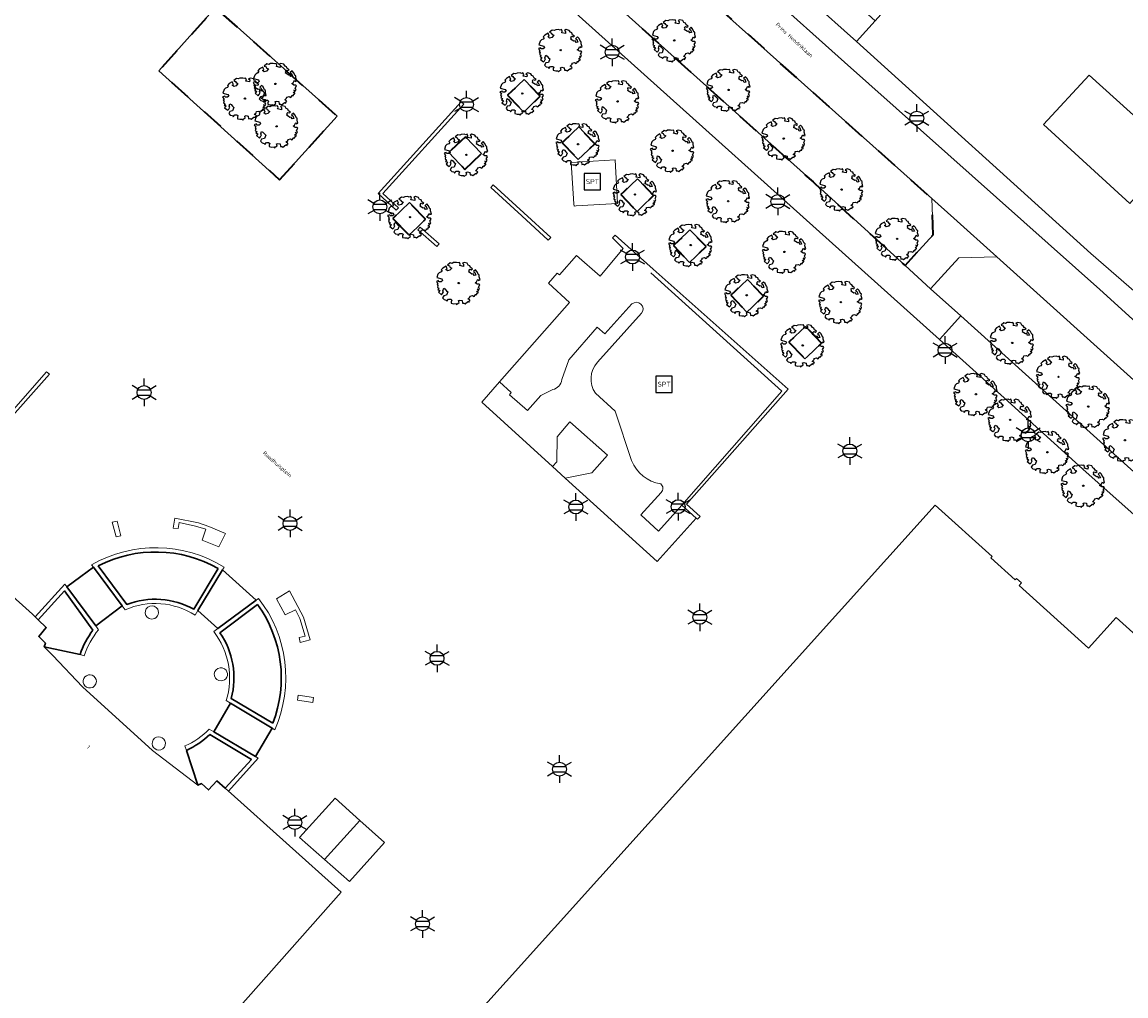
# Model space of a CAD drawing. Extents: x 105780 to 185197, y 477999 to 525027.
# Tile 395 of 562: x 107845 to 107946, y 479484 to 479573. Entities that reach past the tile are written whole.
import ezdxf
from ezdxf.enums import TextEntityAlignment as Align

# ---------------------------------------------------------------- set-up
doc = ezdxf.new("R2010")
doc.units = 0
doc.linetypes.add('XX-HIDDEN', pattern=[4, 2, -2])
for name, color, linetype, lineweight in [('B-GV-GR-BOOM-S', 252, 'Continuous', 25), ('B-GV-GR-MATERIAALGRENS-G', 252, 'XX-HIDDEN', 35), ('B-RO-IE-MEUBILAIR_WEGMEUBILAIR-S', 252, 'Continuous', 25), ('B-RO-IE-TERREINAFSCHEIDING_KUNSTMATIG_HEKWERK-G', 252, 'IE-TERREINAFSCHEIDING-KUNSTMATIG', 18), ('B-RO-IE-TERREINAFSCHEIDING_KUNSTMATIG_SCHUTTING-G', 252, 'IE-TERREINAFSCHEIDING-KUNSTMATIG-DICHT', 18), ('B-WE-GW-WATERGANG_SLOOT_INSTEEK-G', 252, 'Continuous', 30), ('B-XX-KG-KADASTRAAL_BEBOUWING-G', 252, 'Continuous', 20), ('B1-WE-KW-KUNSTWERK_DEK-BRUG', 252, 'Continuous', 18), ('B1-WE-OG-BEBOUWING-T18', 7, 'Continuous', 18), ('B1-WE-OG-TERREIN_ERF-GV', 252, 'Continuous', 18), ('B1-WE-OG-TOPOGRAFIE-T18', 10, 'Continuous', 18), ('B1-WE-VH-VERHARDING_BEDRIJFSVLOERPLAAT-GV', 252, 'Continuous', 18), ('B1-WE-VH-VERHARDING_BETONSTRAATSTEEN-GV', 252, 'Continuous', 18), ('B1-WE-VH-VERHARDING_GESLOTEN-GV', 252, 'Continuous', 18), ('B1-WE-VH-VERHARDING_SIERBESTRATING-GV', 252, 'Continuous', 18), ('B1-WE-VH-VERHARDING_STRAATBAKSTEEN-GV', 252, 'Continuous', 18), ('B1-WE-VH-VERHARDING_TEGEL-GV', 252, 'Continuous', 18)]:
    doc.layers.add(name, color=color, linetype=linetype, lineweight=lineweight)
doc.styles.add('NLCS-ISO', font='NLCS-ISO.ttf')
doc.styles.add('NLCS-ISO-M200-T18', font='NLCS-ISO.ttf', dxfattribs={"height": 0.36})
doc.linetypes.add('IE-TERREINAFSCHEIDING-KUNSTMATIG', pattern='A,4,[82,NLCS.SHX,S=0.75,R=90,X=0,Y=0],4,-2', length=10)
doc.linetypes.add('IE-TERREINAFSCHEIDING-KUNSTMATIG-DICHT', pattern='A,8,-1,[82,NLCS.SHX,S=0.75,R=90,X=0,Y=0],-1', length=10)

# ---------------------------------------------------------------- blocks, each defined once
blk = doc.blocks.new('B-SIE-WEG_LICHTMAST-SO')
at = {"ltscale": 0.1}
for p, q in [((0, 1.27), (0, 2.53)), ((-1.1, 0.63), (-2.19, 1.27)), ((1.1, 0.63), (2.19, 1.27)), ((-1.1, -0.63), (-2.19, -1.27)), ((0, -1.27), (0, -2.53)), ((1.1, -0.63), (2.19, -1.27))]:
    blk.add_line(p, q, dxfattribs=at)
at = {"flags": 128}
for points in [[(-1.16, 0.5), (1.16, 0.5)], [(-1.16, -0.5), (1.16, -0.5)]]:
    blk.add_lwpolyline(points, dxfattribs=at)
at = {"ltscale": 0.1}
blk.add_circle((0, 0), 1.27, dxfattribs=at)
at = {"style": 'NLCS-ISO'}
blk.add_attdef('TYPE', text='', height=1.8, dxfattribs=at).set_placement((0, 2.53), align=Align.BOTTOM_CENTER)
blk = doc.blocks.new('SIE-WEG_SPEELTOESTEL-SO')
at = {"flags": 128}
blk.add_lwpolyline([(-0.75, -0.75), (0.75, -0.75), (0.75, 0.75), (-0.75, 0.75)], close=True, dxfattribs=at)
at = {"style": 'NLCS-ISO'}
blk.add_text('SPT', height=0.45, dxfattribs=at).set_placement((0, 0), align=Align.MIDDLE_CENTER)
blk = doc.blocks.new('B-SGR-BOOM_06')
at = {"linetype": 'Continuous', "flags": 128}
blk.add_lwpolyline([(1.08, 1.41), (1.01, 1.58), (0.88, 1.63), (0.78, 1.81), (0.51, 1.88), (0.34, 1.81), (0.44, 1.71), (0.43, 1.52), (0.09, 1.59), (0.14, 1.73), (0.07, 1.88), (-0.06, 1.84), (-0.19, 1.88), (-0.46, 1.86), (-0.6, 1.79), (-0.78, 1.83), (-1.02, 1.64), (-0.85, 1.56), (-0.8, 1.46), (-0.63, 1.37), (-0.8, 1.16), (-1.02, 1.11), (-1.17, 1.24), (-1.05, 1.29), (-1.15, 1.54), (-1.45, 1.37), (-1.6, 1.21), (-1.52, 1.14), (-1.6, 1.01), (-1.77, 0.94), (-1.89, 0.82), (-2, 0.49), (-1.55, 0.37), (-1.48, 0.22), (-1.6, 0.12), (-1.8, 0.12), (-1.84, 0.22), (-2.04, 0.15), (-1.9, -0.07), (-1.97, -0.15), (-1.89, -0.22), (-1.95, -0.4), (-1.81, -0.47), (-1.89, -0.62), (-1.77, -0.64), (-1.72, -0.68), (-1.85, -0.84), (-1.57, -1.07), (-1.47, -0.97), (-1.38, -0.79), (-1.45, -0.7), (-1.37, -0.47), (-1.25, -0.54), (-1.12, -0.7), (-1, -0.8), (-1.12, -1.12), (-1.37, -1.17), (-1.47, -1.36), (-1.33, -1.51), (-1.13, -1.56), (-1.11, -1.61), (-1.08, -1.66), (-0.93, -1.49), (-0.73, -1.49), (-0.63, -1.56), (-0.68, -1.71), (-0.68, -1.84), (-0.46, -1.89), (-0.24, -1.88), (-0.19, -1.98), (-0.09, -1.86), (0.04, -1.79), (-0.02, -1.6), (0.11, -1.56), (0.31, -1.61), (0.34, -1.84), (0.46, -1.83), (0.58, -1.89), (0.83, -1.69), (0.95, -1.74), (0.93, -1.66), (1.06, -1.59), (0.96, -1.49), (0.85, -1.46), (1.03, -1.29), (1.05, -1.19), (1.26, -1.14), (1.42, -1.22), (1.51, -1.12), (1.51, -1.05), (1.65, -1.05), (1.65, -0.95), (1.78, -0.91), (1.78, -0.82), (1.63, -0.82), (1.82, -0.64), (1.7, -0.57), (1.85, -0.62), (1.9, -0.5), (1.82, -0.37), (1.93, -0.18), (1.87, -0.1), (1.7, -0.1), (1.5, 0.03), (1.63, 0.12), (1.75, 0.34), (1.82, 0.24), (1.95, 0.29), (1.87, 0.57), (1.88, 0.75), (1.8, 0.79), (1.67, 1.06), (1.53, 1.21), (1.35, 1.04), (1.47, 0.97), (1.57, 0.72), (1.41, 0.69), (1.33, 0.85), (1.2, 0.82), (1.06, 0.92), (0.9, 1.01), (0.98, 1.07), (0.93, 1.17), (1.01, 1.27), (1.15, 1.22), (1.26, 1.29)], close=True, dxfattribs=at)
blk.add_circle((0, 0), 0.06)
at = {"style": 'NLCS-ISO'}
blk.add_attdef('SOORT', text='', height=0.3, dxfattribs=at).set_placement((0, -0.36), align=Align.TOP_CENTER)

msp = doc.modelspace()

# ---------------------------------------------------------------- linework, layer by layer
at = {"layer": 'B-GV-GR-MATERIAALGRENS-G', "flags": 128}
for points in [[(107906.907, 479575.677), (107904.027, 479575.519), (107889.568, 479588.52), (107885.578, 479592.107), (107885.365, 479595.001), (107881.382, 479590.466), (107917.355, 479558.143), (107925.756, 479550.503), (107928.328, 479553.327), (107928.206, 479556.627)], [(107868.632, 479558.351), (107873.872, 479564.147), (107862.786, 479574.073), (107857.611, 479568.302)], [(107889.831, 479566.429), (107889.454, 479566.068), (107890.924, 479564.534), (107891.416, 479565.006), (107892.433, 479565.981), (107890.963, 479567.514)], [(107894.745, 479562.015), (107894.439, 479561.722), (107895.909, 479560.188), (107896.33, 479560.592), (107897.418, 479561.635), (107895.948, 479563.168)], [(107885.555, 479559.293), (107887.064, 479560.74), (107885.594, 479562.273), (107884.085, 479560.827)], [(107900.065, 479557.238), (107899.808, 479556.992), (107900.903, 479555.849), (107901.278, 479555.458), (107901.65, 479555.814), (107902.787, 479556.905), (107901.317, 479558.438)], [(107878.972, 479554.819), (107880.442, 479553.285), (107881.219, 479554.029), (107881.951, 479554.732), (107880.481, 479556.265)], [(107905.052, 479552.759), (107904.601, 479552.327), (107906.071, 479550.793), (107906.636, 479551.335), (107907.58, 479552.24), (107906.11, 479553.773)], [(107910.201, 479548.133), (107909.842, 479547.789), (107911.312, 479546.255), (107911.786, 479546.71), (107912.821, 479547.702), (107911.351, 479549.235)], [(107915.246, 479543.602), (107915.147, 479543.507), (107916.617, 479541.973), (107916.831, 479542.179), (107918.126, 479543.42), (107916.656, 479544.953)]]:
    msp.add_lwpolyline(points, close=True, dxfattribs=at)
at = {"layer": 'B-RO-IE-TERREINAFSCHEIDING_KUNSTMATIG_HEKWERK-G', "flags": 128}
msp.add_lwpolyline([(107905.36, 479528.615), (107914.516, 479539.039), (107902.547, 479549.837)], dxfattribs=at)
at = {"layer": 'B-RO-IE-TERREINAFSCHEIDING_KUNSTMATIG_SCHUTTING-G', "flags": 128}
for points in [[(107885.224, 479565.46), (107877.625, 479557.084), (107879.264, 479555.562), (107879.475, 479555.789), (107878.061, 479557.103), (107885.453, 479565.251)], [(107890.75, 479555.06), (107893.171, 479552.832), (107893.387, 479553.068), (107890.948, 479555.313), (107888.146, 479557.891), (107887.93, 479557.655)], [(107882.996, 479552.242), (107883.208, 479552.482), (107881.479, 479554.007), (107881.267, 479553.767)], [(107847.614, 479540.588), (107847.345, 479540.797), (107843.025, 479535.909), (107843.258, 479535.69)], [(107854.139, 479525.81), (107853.798, 479527.143), (107853.348, 479527.06), (107853.686, 479525.712)], [(107863.698, 479526.037), (107862.162, 479526.678), (107861.219, 479527.019), (107859.048, 479527.441), (107858.9, 479526.517), (107859.364, 479526.474), (107859.45, 479527.041), (107860.949, 479526.712), (107861.903, 479526.435), (107861.557, 479525.412), (107863.091, 479524.801)], [(107871.424, 479516.309), (107870.8, 479518.387), (107869.544, 479520.778), (107868.358, 479520.047), (107869.137, 479518.599), (107870.078, 479519.047), (107870.463, 479518.251), (107870.968, 479516.65), (107870.417, 479516.532), (107870.513, 479516.083)], [(107871.719, 479511.045), (107870.335, 479511.258), (107870.266, 479510.813), (107871.65, 479510.6)]]:
    msp.add_lwpolyline(points, close=True, dxfattribs=at)
at = {"layer": 'B-WE-GW-WATERGANG_SLOOT_INSTEEK-G', "flags": 128}
for points in [[(107863.006, 479522.823, 0.2547664), (107852.058, 479523.067)], [(107854.666, 479519.542, -0.2211233), (107860.783, 479519.111)], [(107868.009, 479508.7, 0.2539292), (107866.624, 479519.537)], [(107850.408, 479514.968, -0.0841017), (107851.581, 479517.2)], [(107863.172, 479516.97, -0.2188268), (107864.213, 479510.963)], [(107862.256, 479507.656, -0.0753733), (107860.114, 479506.219)]]:
    msp.add_lwpolyline(points, format="xyb", dxfattribs=at)
for points in [[(107851.616, 479522.956), (107850.463, 479522.103), (107849.19, 479521.161), (107851.828, 479517.601), (107854.251, 479519.41)], [(107866.476, 479519.938), (107863.402, 479522.71), (107861.173, 479518.986), (107862.994, 479517.345)], [(107864.154, 479510.517), (107862.616, 479507.916), (107866.411, 479505.652), (107867.952, 479508.247)]]:
    msp.add_lwpolyline(points, close=True, dxfattribs=at)
for points in [[(107852.058, 479523.067), (107854.666, 479519.542)], [(107860.783, 479519.111), (107863.006, 479522.823)], [(107848.98, 479520.787), (107846.587, 479518.13), (107847.319, 479517.435), (107846.622, 479516.622), (107847.231, 479516.02), (107847.135, 479515.672), (107850.408, 479514.968)], [(107851.581, 479517.2), (107848.98, 479520.787)], [(107866.624, 479519.537), (107863.172, 479516.97)], [(107864.213, 479510.963), (107868.009, 479508.7)], [(107866.064, 479505.384), (107862.256, 479507.656)], [(107860.114, 479506.219), (107861.159, 479503.045), (107861.497, 479503.177), (107862.145, 479502.604), (107862.88, 479503.426), (107863.66, 479502.751), (107866.064, 479505.384)]]:
    msp.add_lwpolyline(points, dxfattribs=at)
at = {"layer": 'B-XX-KG-KADASTRAAL_BEBOUWING-G', "flags": 128}
msp.add_lwpolyline([(107950.377, 479560.862), (107942.565, 479567.903), (107938.406, 479563.393), (107946.303, 479556.178)], close=True, dxfattribs=at)
for points in [[(107969.592, 479480.736), (107977.307, 479489.304), (107945.041, 479518.359), (107942.521, 479515.561), (107936.175, 479521.275), (107936.39, 479521.514), (107935.945, 479521.914), (107935.826, 479521.782), (107933.593, 479523.793), (107933.711, 479523.923), (107928.496, 479528.619), (107884.906, 479480.211)], [(107861.994, 479479.4), (107874.243, 479493.248), (107864.217, 479502.27), (107863.963, 479502.49), (107863.66, 479502.751), (107862.88, 479503.426), (107862.145, 479502.604), (107861.497, 479503.177), (107861.159, 479503.045), (107860.123, 479503.839), (107857.032, 479506.206), (107850.625, 479512.025), (107847.903, 479514.87), (107847.135, 479515.672), (107847.231, 479516.02), (107846.622, 479516.622), (107847.319, 479517.435), (107846.587, 479518.13), (107846.291, 479518.411), (107846.044, 479518.646), (107836.1, 479527.576)]]:
    msp.add_lwpolyline(points, dxfattribs=at)
for points in [[(107857.491, 479519.11, 1.6887871), (107856.915, 479518.217)], [(107856.915, 479518.217, 0.5922085), (107857.491, 479519.11)], [(107863.735, 479513.542, 1.6080469), (107863.281, 479512.557)], [(107851.893, 479512.507, 2.5941437), (107851.341, 479511.915)], [(107863.281, 479512.557, 0.6216048), (107863.735, 479513.542)], [(107851.341, 479511.915, 0.3846343), (107851.893, 479512.507)], [(107858.2, 479506.906, 2.8279589), (107857.782, 479506.267)], [(107857.782, 479506.267, 0.3530776), (107858.2, 479506.906)]]:
    msp.add_lwpolyline(points, format="xyb", dxfattribs=at)
at = {"layer": 'B1-WE-KW-KUNSTWERK_DEK-BRUG', "flags": 128}
for points in [[(107851.616, 479522.956), (107849.19, 479521.161), (107851.828, 479517.601), (107854.251, 479519.41)], [(107863.402, 479522.71), (107861.173, 479518.986), (107862.994, 479517.345), (107866.476, 479519.938)], [(107864.154, 479510.517), (107862.616, 479507.916), (107866.411, 479505.652), (107867.952, 479508.247)]]:
    msp.add_lwpolyline(points, close=True, dxfattribs=at)
at = {"layer": 'B1-WE-OG-TERREIN_ERF-GV', "flags": 128}
msp.add_lwpolyline([(107947.394, 479599.777), (107945.783, 479597.998), (107944.105, 479596.145), (107942.494, 479594.367), (107940.883, 479592.588), (107939.271, 479590.809), (107937.66, 479589.03), (107936.049, 479587.251), (107934.438, 479585.472), (107932.76, 479583.619), (107931.149, 479581.84), (107929.538, 479580.061), (107927.927, 479578.282), (107926.248, 479576.429), (107924.766, 479574.793), (107924.637, 479574.65), (107923.026, 479572.871), (107921.307, 479570.973), (107942.739, 479551.62), (107953.141, 479542.577)], dxfattribs=at)
msp.add_lwpolyline([(107950.377, 479560.862), (107946.303, 479556.178), (107938.406, 479563.393), (107942.565, 479567.903)], close=True, dxfattribs=at)
at = {"layer": 'B1-WE-VH-VERHARDING_BEDRIJFSVLOERPLAAT-GV', "flags": 128}
for points in [[(107918.83, 479576.713), (107917.09, 479574.781), (107921.307, 479570.973), (107923.026, 479572.871)], [(107899.264, 479560.179), (107895.274, 479559.932), (107895.508, 479556.152), (107895.521, 479555.945), (107895.728, 479555.958), (107899.496, 479556.188)]]:
    msp.add_lwpolyline(points, close=True, dxfattribs=at)
at = {"layer": 'B1-WE-VH-VERHARDING_BEDRIJFSVLOERPLAAT-GV'}
for points in [[(107863.552, 479522.961, 0.2744349), (107851.452, 479523.177)], [(107852.058, 479523.067, -0.2547664), (107863.006, 479522.823)], [(107860.783, 479519.111, 0.2211233), (107854.666, 479519.542)], [(107868.185, 479508.108, 0.2784175), (107866.693, 479520.1)], [(107854.518, 479519.051, -0.2525642), (107860.918, 479518.56)], [(107866.624, 479519.537, -0.2539292), (107868.009, 479508.7)], [(107851.581, 479517.2, 0.0841017), (107850.408, 479514.968)], [(107850.785, 479514.867, -0.0978368), (107852.098, 479517.237)], [(107862.616, 479517.064, -0.2454098), (107863.745, 479510.762)], [(107864.213, 479510.963, 0.2188268), (107863.172, 479516.97)], [(107862.197, 479508.166, -0.1039099), (107859.957, 479506.619)], [(107860.114, 479506.219, 0.0753733), (107862.256, 479507.656)]]:
    msp.add_lwpolyline(points, format="xyb", dxfattribs=at)
at = {"layer": 'B1-WE-VH-VERHARDING_BEDRIJFSVLOERPLAAT-GV', "flags": 128}
for points in [[(107851.452, 479523.177), (107851.616, 479522.956), (107854.251, 479519.41), (107854.518, 479519.051)], [(107854.666, 479519.542), (107852.058, 479523.067)], [(107863.006, 479522.823), (107860.783, 479519.111)], [(107863.402, 479522.71), (107863.552, 479522.961)], [(107860.918, 479518.56), (107861.173, 479518.986), (107863.402, 479522.71)], [(107852.098, 479517.237), (107851.828, 479517.601), (107849.19, 479521.161), (107849.007, 479521.408), (107846.291, 479518.411), (107846.587, 479518.13), (107848.98, 479520.787)], [(107848.98, 479520.787), (107851.581, 479517.2)], [(107866.476, 479519.938), (107862.994, 479517.345), (107862.616, 479517.064)], [(107866.693, 479520.1), (107866.476, 479519.938)], [(107863.172, 479516.97), (107866.624, 479519.537)], [(107850.408, 479514.968), (107850.785, 479514.867)], [(107863.745, 479510.762), (107864.154, 479510.517), (107867.952, 479508.247), (107868.185, 479508.108)], [(107868.009, 479508.7), (107864.213, 479510.963)], [(107862.616, 479507.916), (107862.197, 479508.166)], [(107862.256, 479507.656), (107866.064, 479505.384), (107863.66, 479502.751), (107863.963, 479502.49), (107866.683, 479505.49), (107866.411, 479505.652), (107862.616, 479507.916)], [(107859.957, 479506.619), (107860.114, 479506.219)]]:
    msp.add_lwpolyline(points, dxfattribs=at)
at = {"layer": 'B1-WE-VH-VERHARDING_BETONSTRAATSTEEN-GV', "flags": 128}
for points in [[(107943.539, 479548.32), (107920.237, 479569.095), (107891.369, 479594.94), (107883.913, 479601.541), (107881.275, 479598.642), (107885.365, 479595.001), (107890.916, 479590.022), (107906.907, 479575.677), (107928.206, 479556.627), (107930.215, 479554.83), (107934.133, 479551.303), (107947.559, 479539.217), (107949.745, 479537.249), (107952.463, 479540.234), (107952.197, 479540.45)], [(107930.215, 479554.83), (107928.206, 479556.627), (107928.328, 479553.327), (107925.756, 479550.503), (107928.089, 479548.381), (107930.661, 479551.205), (107934.133, 479551.303)], [(107851.616, 479522.956), (107849.19, 479521.161), (107851.828, 479517.601), (107854.251, 479519.41)], [(107866.476, 479519.938), (107863.402, 479522.71), (107861.173, 479518.986), (107862.994, 479517.345)], [(107864.154, 479510.517), (107862.616, 479507.916), (107866.411, 479505.652), (107867.952, 479508.247)], [(107875.966, 479499.808), (107873.693, 479501.842), (107870.459, 479498.262), (107872.72, 479496.254)], [(107878.22, 479497.792), (107875.966, 479499.808), (107872.72, 479496.254), (107875.002, 479494.229)]]:
    msp.add_lwpolyline(points, close=True, dxfattribs=at)
at = {"layer": 'B1-WE-VH-VERHARDING_GESLOTEN-GV', "flags": 128}
for points in [[(107899.029, 479553.04), (107900.014, 479552.081), (107897.903, 479549.55), (107895.754, 479551.437), (107894.179, 479549.651), (107893.967, 479549.799), (107893.193, 479548.911), (107895.092, 479547.144), (107888.713, 479539.871), (107889.784, 479538.902), (107889.64, 479538.71), (107891.275, 479537.275), (107892.495, 479538.634), (107893.579, 479539.175)], [(107903.479, 479529.778), (107901.632, 479527.747), (107903.249, 479526.245), (107905.36, 479528.615), (107906.683, 479527.442), (107906.803, 479527.336), (107907.041, 479527.581), (107905.795, 479528.698), (107915.077, 479539.225), (107902.741, 479550.193), (107899.279, 479553.271), (107899.029, 479553.04)], [(107894.412, 479540.084), (107895.035, 479541.881), (107897.643, 479544.866), (107898.349, 479544.259), (107900.808, 479547.002)], [(107900.808, 479547.002), (107898.349, 479544.259), (107897.643, 479544.866), (107895.035, 479541.881), (107894.412, 479540.084)], [(107901.696, 479546.16), (107897.653, 479541.671)], [(107897.653, 479541.671), (107901.696, 479546.16)], [(107893.579, 479539.175), (107892.495, 479538.634), (107891.275, 479537.275), (107889.64, 479538.71), (107889.784, 479538.902), (107888.713, 479539.871), (107887.096, 479538.027), (107893.562, 479532.15), (107893.952, 479532.562), (107893.972, 479534.865), (107895.147, 479536.227), (107898.566, 479533.174), (107897.159, 479531.559), (107894.723, 479531.089), (107903.106, 479523.46), (107906.683, 479527.442), (107905.36, 479528.615), (107903.249, 479526.245), (107901.632, 479527.747), (107903.479, 479529.778)], [(107897.476, 479538.839), (107899.278, 479537.191), (107900.784, 479532.69)], [(107900.784, 479532.69), (107899.278, 479537.191), (107897.476, 479538.839)]]:
    msp.add_lwpolyline(points, dxfattribs=at)
at = {"layer": 'B1-WE-VH-VERHARDING_GESLOTEN-GV'}
for points in [[(107900.808, 479547.002, -0.9098289), (107901.696, 479546.16)], [(107901.696, 479546.16, 0.9098289), (107900.808, 479547.002)], [(107897.653, 479541.671, 0.3450065), (107897.476, 479538.839)], [(107897.476, 479538.839, -0.3450065), (107897.653, 479541.671)], [(107893.579, 479539.175, 0.3157292), (107894.412, 479540.084)], [(107894.412, 479540.084, -0.3157292), (107893.579, 479539.175)], [(107900.784, 479532.69, 0.2628264), (107903.436, 479530.567)], [(107903.436, 479530.567, -0.2628264), (107900.784, 479532.69)], [(107903.436, 479530.567, -0.4524402), (107903.479, 479529.778)], [(107903.479, 479529.778, 0.4524402), (107903.436, 479530.567)]]:
    msp.add_lwpolyline(points, format="xyb", dxfattribs=at)
at = {"layer": 'B1-WE-VH-VERHARDING_GESLOTEN-GV', "flags": 128}
msp.add_lwpolyline([(107893.562, 479532.15), (107894.723, 479531.089), (107897.159, 479531.559), (107898.566, 479533.174), (107895.147, 479536.227), (107893.972, 479534.865), (107893.952, 479532.562)], close=True, dxfattribs=at)
at = {"layer": 'B1-WE-VH-VERHARDING_SIERBESTRATING-GV', "flags": 128}
for points in [[(107854.518, 479519.051), (107854.251, 479519.41), (107851.828, 479517.601), (107852.098, 479517.237)], [(107862.616, 479517.064), (107862.994, 479517.345), (107861.173, 479518.986), (107860.918, 479518.56)], [(107850.785, 479514.867), (107850.408, 479514.968), (107847.135, 479515.672), (107847.903, 479514.87), (107850.625, 479512.025), (107857.032, 479506.206), (107860.123, 479503.839), (107861.159, 479503.045), (107860.114, 479506.219), (107859.957, 479506.619)], [(107862.197, 479508.166), (107862.616, 479507.916), (107864.154, 479510.517), (107863.745, 479510.762)]]:
    msp.add_lwpolyline(points, dxfattribs=at)
at = {"layer": 'B1-WE-VH-VERHARDING_SIERBESTRATING-GV'}
for points in [[(107860.918, 479518.56, 0.2525642), (107854.518, 479519.051)], [(107856.915, 479518.217, -1.6887871), (107857.491, 479519.11)], [(107857.491, 479519.11, -0.5922085), (107856.915, 479518.217)], [(107852.098, 479517.237, 0.0978368), (107850.785, 479514.867)], [(107863.745, 479510.762, 0.2454098), (107862.616, 479517.064)], [(107863.281, 479512.557, -1.6080469), (107863.735, 479513.542)], [(107851.341, 479511.915, -2.5941437), (107851.893, 479512.507)], [(107863.735, 479513.542, -0.6216048), (107863.281, 479512.557)], [(107851.893, 479512.507, -0.3846343), (107851.341, 479511.915)], [(107859.957, 479506.619, 0.1039099), (107862.197, 479508.166)], [(107857.782, 479506.267, -2.8279589), (107858.2, 479506.906)], [(107858.2, 479506.906, -0.3530776), (107857.782, 479506.267)]]:
    msp.add_lwpolyline(points, format="xyb", dxfattribs=at)
at = {"layer": 'B1-WE-VH-VERHARDING_STRAATBAKSTEEN-GV', "flags": 128}
for points in [[(107928.9, 479543.745), (107891.844, 479577.029), (107872.887, 479593.921), (107867.794, 479598.406), (107865.319, 479600.585), (107862.435, 479600.465), (107860.671, 479598.471), (107854.234, 479591.194), (107845.105, 479581.079)], [(107962.664, 479522.561), (107956.777, 479527.848), (107958.222, 479529.459), (107950.912, 479535.995), (107950.471, 479536.457), (107949.954, 479537.061), (107949.745, 479537.249), (107947.559, 479539.217), (107934.133, 479551.303), (107930.661, 479551.205), (107928.089, 479548.381), (107930.842, 479545.902), (107945.774, 479532.459), (107949.343, 479529.246), (107955.011, 479524.143), (107956.688, 479522.633), (108026.683, 479459.616), (108027.522, 479460.553)], [(107869.212, 479444.014), (107926.093, 479392.946), (107936.251, 479383.852), (107944.457, 479376.517), (107952.213, 479376.942), (107955.568, 479380.641), (108020.491, 479452.703), (108024.923, 479457.651), (108014.483, 479467.077), (107952.371, 479522.011), (107947.485, 479526.442), (107947.766, 479526.768), (107947.47, 479527.03), (107942.289, 479531.628), (107932.548, 479540.468), (107928.9, 479543.745)], [(107841.959, 479541.753), (107838.519, 479538.019), (107833.202, 479532.119), (107819.106, 479516.458), (107806.251, 479502.189), (107803.368, 479498.988), (107804.553, 479497.904), (107809.903, 479493.071), (107818.991, 479503.206), (107816.339, 479505.631), (107836.1, 479527.576), (107846.044, 479518.646), (107846.291, 479518.411), (107849.007, 479521.408), (107849.19, 479521.161), (107850.463, 479522.103), (107851.616, 479522.956), (107851.452, 479523.177)], [(107884.906, 479480.211), (107928.496, 479528.619), (107933.711, 479523.923), (107933.593, 479523.793), (107935.826, 479521.782), (107935.945, 479521.914), (107936.39, 479521.514), (107936.175, 479521.275), (107942.521, 479515.561), (107945.041, 479518.359), (107977.307, 479489.304), (107969.592, 479480.736)], [(107863.552, 479522.961), (107863.402, 479522.71), (107866.476, 479519.938), (107866.693, 479520.1)], [(107868.185, 479508.108), (107867.952, 479508.247), (107866.411, 479505.652), (107866.683, 479505.49), (107863.963, 479502.49), (107864.217, 479502.27), (107874.243, 479493.248), (107861.994, 479479.4), (107855.55, 479472.116), (107854.072, 479473.423), (107851.877, 479470.941), (107863.79, 479460.862), (107865.232, 479459.642)]]:
    msp.add_lwpolyline(points, dxfattribs=at)
for points in [[(107868.632, 479558.351), (107857.611, 479568.302), (107862.786, 479574.073), (107873.872, 479564.147)], [(107889.831, 479566.429), (107890.963, 479567.514), (107892.433, 479565.981), (107891.416, 479565.006), (107890.924, 479564.534), (107889.454, 479566.068)], [(107885.224, 479565.46), (107885.453, 479565.251), (107878.061, 479557.103), (107879.475, 479555.789), (107879.264, 479555.562), (107877.625, 479557.084)], [(107894.745, 479562.015), (107895.948, 479563.168), (107897.418, 479561.635), (107896.33, 479560.592), (107895.909, 479560.188), (107894.439, 479561.722)], [(107885.555, 479559.293), (107884.085, 479560.827), (107885.594, 479562.273), (107887.064, 479560.74)], [(107899.264, 479560.179), (107899.496, 479556.188), (107895.728, 479555.958), (107895.521, 479555.945), (107895.508, 479556.152), (107895.274, 479559.932)], [(107900.065, 479557.238), (107901.317, 479558.438), (107902.787, 479556.905), (107901.65, 479555.814), (107901.278, 479555.458), (107900.903, 479555.849), (107899.808, 479556.992)], [(107890.75, 479555.06), (107887.93, 479557.655), (107888.146, 479557.891), (107890.948, 479555.313), (107893.387, 479553.068), (107893.171, 479552.832)], [(107878.972, 479554.819), (107880.481, 479556.265), (107881.951, 479554.732), (107881.219, 479554.029), (107880.442, 479553.285)], [(107882.996, 479552.242), (107881.267, 479553.767), (107881.479, 479554.007), (107883.208, 479552.482)], [(107888.713, 479539.871), (107895.092, 479547.144), (107893.193, 479548.911), (107893.967, 479549.799), (107894.179, 479549.651), (107895.754, 479551.437), (107897.903, 479549.55), (107900.014, 479552.081), (107899.029, 479553.04), (107899.279, 479553.271), (107902.741, 479550.193), (107915.077, 479539.225), (107905.795, 479528.698), (107907.041, 479527.581), (107906.803, 479527.336), (107906.683, 479527.442), (107903.106, 479523.46), (107894.723, 479531.089), (107893.562, 479532.15), (107887.096, 479538.027)], [(107905.052, 479552.759), (107906.11, 479553.773), (107907.58, 479552.24), (107906.636, 479551.335), (107906.071, 479550.793), (107904.601, 479552.327)], [(107910.201, 479548.133), (107911.351, 479549.235), (107912.821, 479547.702), (107911.786, 479546.71), (107911.312, 479546.255), (107909.842, 479547.789)], [(107915.246, 479543.602), (107916.656, 479544.953), (107918.126, 479543.42), (107916.831, 479542.179), (107916.617, 479541.973), (107915.147, 479543.507)], [(107930.842, 479545.902), (107928.9, 479543.745), (107932.548, 479540.468), (107942.289, 479531.628), (107947.47, 479527.03), (107947.766, 479526.768), (107947.485, 479526.442), (107952.371, 479522.011), (108014.483, 479467.077), (108024.923, 479457.651), (108026.683, 479459.616), (107956.688, 479522.633), (107955.011, 479524.143), (107949.343, 479529.246), (107945.774, 479532.459)], [(107847.614, 479540.588), (107843.258, 479535.69), (107843.025, 479535.909), (107847.345, 479540.797)], [(107854.139, 479525.81), (107853.686, 479525.712), (107853.348, 479527.06), (107853.798, 479527.143)], [(107863.698, 479526.037), (107863.091, 479524.801), (107861.557, 479525.412), (107861.903, 479526.435), (107860.949, 479526.712), (107859.45, 479527.041), (107859.364, 479526.474), (107858.9, 479526.517), (107859.048, 479527.441), (107861.219, 479527.019), (107862.162, 479526.678)], [(107871.424, 479516.309), (107870.513, 479516.083), (107870.417, 479516.532), (107870.968, 479516.65), (107870.463, 479518.251), (107870.078, 479519.047), (107869.137, 479518.599), (107868.358, 479520.047), (107869.544, 479520.778), (107870.8, 479518.387)], [(107871.719, 479511.045), (107871.65, 479510.6), (107870.266, 479510.813), (107870.335, 479511.258)], [(107875.966, 479499.808), (107878.22, 479497.792), (107875.002, 479494.229), (107872.72, 479496.254), (107870.459, 479498.262), (107873.693, 479501.842)]]:
    msp.add_lwpolyline(points, close=True, dxfattribs=at)
at = {"layer": 'B1-WE-VH-VERHARDING_STRAATBAKSTEEN-GV'}
for points in [[(107851.452, 479523.177, -0.2744349), (107863.552, 479522.961)], [(107866.693, 479520.1, -0.2784175), (107868.185, 479508.108)]]:
    msp.add_lwpolyline(points, format="xyb", dxfattribs=at)
at = {"layer": 'B1-WE-VH-VERHARDING_TEGEL-GV', "flags": 128}
msp.add_lwpolyline([(107881.382, 479590.466), (107874.528, 479596.663), (107869.93, 479600.82), (107867.794, 479598.406), (107872.887, 479593.921), (107891.844, 479577.029), (107928.9, 479543.745), (107930.842, 479545.902), (107928.089, 479548.381), (107925.756, 479550.503), (107917.355, 479558.143)], close=True, dxfattribs=at)
for points in [[(107891.369, 479594.94), (107920.237, 479569.095), (107943.539, 479548.32), (107952.197, 479540.45)], [(107953.141, 479542.577), (107942.739, 479551.62), (107921.307, 479570.973), (107917.09, 479574.781)]]:
    msp.add_lwpolyline(points, dxfattribs=at)

# ---------------------------------------------------------------- block references
at = {"layer": 'B-GV-GR-BOOM-S', "linetype": 'Continuous', "lineweight": 0}
for p in [(107904.678, 479571.076), (107894.306, 479570.186), (107868.242, 479567.097), (107909.645, 479566.555), (107865.457, 479565.763), (107890.789, 479566.227), (107899.501, 479565.503), (107868.357, 479563.228), (107895.891, 479561.59), (107914.68, 479562.111), (107885.686, 479560.624), (107904.522, 479561.004), (107919.962, 479557.452), (107901.097, 479556.998), (107909.603, 479556.384), (107880.537, 479554.927), (107906.181, 479552.377), (107925.037, 479552.939), (107914.741, 479551.75), (107884.985, 479548.913), (107911.296, 479547.796), (107919.892, 479547.171), (107916.411, 479543.215), (107935.545, 479543.437), (107939.774, 479540.343), (107932.227, 479538.754), (107942.492, 479537.623), (107935.355, 479536.408), (107945.845, 479534.547), (107938.76, 479533.454), (107942.032, 479530.396)]:
    msp.add_blockref('B-SGR-BOOM_06', p, dxfattribs=at)
at = {"layer": 'B-RO-IE-MEUBILAIR_WEGMEUBILAIR-S', "xscale": 0.5, "yscale": 0.5, "zscale": 0.5}
for p in [(107898.997, 479569.998), (107885.694, 479565.217), (107926.836, 479563.982), (107877.776, 479555.865), (107914.138, 479556.363), (107900.859, 479551.291), (107929.408, 479542.785), (107856.248, 479538.916), (107937.003, 479535.036), (107920.707, 479533.567), (107895.678, 479528.454), (107905.036, 479528.479), (107869.579, 479526.946), (107907.01, 479518.377), (107883.007, 479514.622), (107894.189, 479504.506), (107870.019, 479499.62), (107881.678, 479490.362)]:
    msp.add_blockref('B-SIE-WEG_LICHTMAST-SO', p, dxfattribs=at)
at = {"layer": 'B-RO-IE-MEUBILAIR_WEGMEUBILAIR-S'}
for p in [(107897.203, 479558.174), (107903.749, 479539.668)]:
    msp.add_blockref('SIE-WEG_SPEELTOESTEL-SO', p, dxfattribs=at)

# ---------------------------------------------------------------- texts
at = {"layer": 'B1-WE-OG-BEBOUWING-T18', "style": 'NLCS-ISO-M200-T18'}
msp.add_text('1', height=0.36, rotation=317.9, dxfattribs=at).set_placement((107851.178, 479506.525), align=Align.MIDDLE)
at = {"layer": 'B1-WE-OG-TOPOGRAFIE-T18', "style": 'NLCS-ISO-M200-T18'}
for s, rotation, p in [('Prins Hendriklaan', 317.4, (107915.639, 479571.115)), ('Raadhuisplein', 318.6, (107868.397, 479532.326))]:
    msp.add_text(s, height=0.36, rotation=rotation, dxfattribs=at).set_placement(p, align=Align.MIDDLE)

doc.saveas('drawing.dxf')
